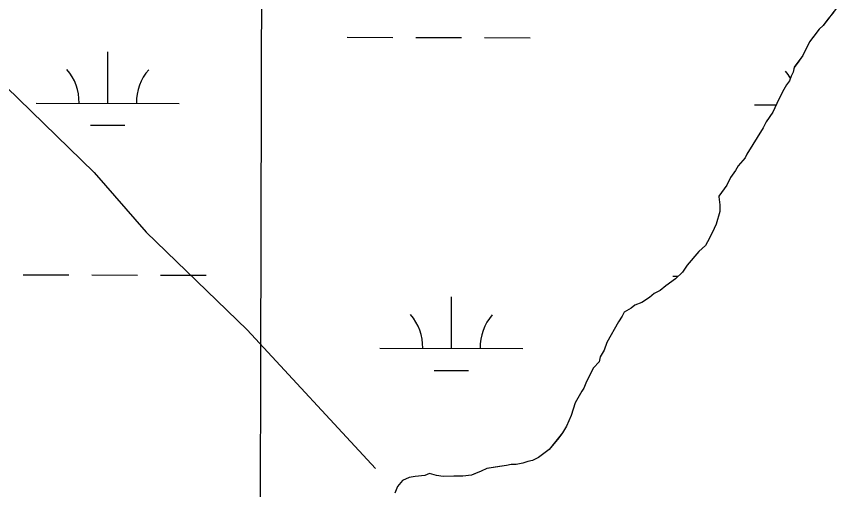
# Model space of a CAD drawing. Extents: x 3177385 to 3215275, y 903885 to 929304.
# Drawn here: x 3186679 to 3187253, y 918449 to 918780 of the extents above; entities that cross this region are included whole.
import ezdxf

# ---------------------------------------------------------------- set-up
doc = ezdxf.new("R2010")
doc.units = 0
for name, color, linetype in [('V-GRID-MAJR', 7, 'Continuous'), ('V-SITE-VEGE', 7, 'Continuous'), ('V-TOPO-SHOR', 7, 'Continuous'), ('V-WETL-SWMP', 7, 'Continuous')]:
    doc.layers.add(name, color=color, linetype=linetype)

msp = doc.modelspace()

# ---------------------------------------------------------------- linework, layer by layer
at = {"layer": 'V-GRID-MAJR'}
msp.add_spline([(3186826.0840000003, 909324.933), (3186841.952, 915385.911), (3186857.825, 921448.835), (3186873.698, 927511.806), (3186873.703, 927513.703)], degree=3, dxfattribs=at)
at = {"layer": 'V-SITE-VEGE'}
msp.add_lwpolyline([(3187253.102000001, 918786.9069999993), (3187242.978000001, 918773.9439999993), (3187240.275000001, 918771.2119999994), (3187233.527000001, 918762.3439999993), (3187228.820000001, 918752.8079999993), (3187222.748000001, 918744.6219999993), (3187222.091000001, 918741.2229999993), (3187220.743000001, 918738.4969999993), (3187219.402000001, 918735.0929999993), (3187217.376000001, 918732.3649999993), (3187214.685000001, 918727.5949999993), (3187210.653000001, 918719.4219999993), (3187207.968000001, 918713.2899999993), (3187203.247000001, 918706.4719999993), (3187201.230000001, 918702.3839999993), (3187189.775000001, 918683.9789999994), (3187188.432000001, 918681.2549999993), (3187183.705000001, 918675.7949999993), (3187181.684000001, 918672.3869999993), (3187178.315000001, 918667.6139999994), (3187175.6240000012, 918662.1639999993), (3187170.227000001, 918654.6619999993), (3187170.233000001, 918653.9819999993), (3187170.940000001, 918648.5509999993), (3187170.964000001, 918643.7969999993), (3187168.292000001, 918634.9499999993), (3187165.6070000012, 918628.8199999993), (3187162.242000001, 918622.6869999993), (3187160.896000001, 918619.9629999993), (3187156.164000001, 918615.8609999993), (3187148.060000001, 918606.3069999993), (3187144.689000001, 918601.5329999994), (3187139.958000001, 918596.7529999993), (3187133.187000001, 918591.9599999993), (3187129.130000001, 918588.5419999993), (3187125.065000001, 918586.4819999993), (3187121.681000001, 918583.7459999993), (3187116.264000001, 918580.3219999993), (3187111.5190000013, 918578.2569999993), (3187108.812000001, 918576.2049999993), (3187104.071000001, 918573.4629999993), (3187102.725000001, 918570.7369999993), (3187100.030000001, 918566.6469999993), (3187091.951000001, 918552.3379999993), (3187089.941000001, 918546.8899999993), (3187087.248000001, 918542.1199999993), (3187086.589000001, 918538.7209999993), (3187082.534000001, 918534.6199999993), (3187077.156000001, 918523.7229999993), (3187075.814000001, 918520.3189999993), (3187074.467000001, 918518.2729999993), (3187069.752000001, 918510.0959999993), (3187067.084000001, 918501.2479999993), (3187063.725000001, 918493.7569999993), (3187061.032000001, 918488.9869999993), (3187051.580000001, 918477.3869999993), (3187044.136000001, 918471.9129999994), (3187040.071000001, 918469.8499999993), (3187036.675000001, 918469.1559999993), (3187033.2860000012, 918467.7799999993), (3187028.534000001, 918467.0749999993), (3187025.137000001, 918467.0569999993), (3187021.743000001, 918466.3609999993), (3187008.167000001, 918464.2489999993), (3187004.100000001, 918462.1909999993), (3186997.321000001, 918459.4359999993), (3186991.209000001, 918458.7259999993), (3186977.619000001, 918458.6539999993), (3186972.861000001, 918459.3069999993), (3186968.100000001, 918460.6429999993), (3186964.706000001, 918459.2639999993), (3186957.917000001, 918458.5519999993), (3186953.846000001, 918457.8489999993), (3186949.100000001, 918455.7869999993), (3186945.725000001, 918451.6929999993), (3186943.712000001, 918446.9249999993)], dxfattribs=at)
at = {"layer": 'V-TOPO-SHOR'}
for points in [[(3186112.6125419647, 919659.2172703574), (3186101.611930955, 919503.1223934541), (3186090.611319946, 919347.0275165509), (3186087.0550879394, 919253.7594051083), (3186148.26969489, 919137.826241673), (3186201.7080078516, 919082.7757702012), (3186384.6879987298, 918982.3951947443), (3186438.1263116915, 918927.3447232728), (3186556.3354636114, 918849.6291998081), (3186663.212089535, 918739.5282568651), (3186733.8151489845, 918671.2011858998), (3186770.088715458, 918629.4273139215), (3186840.691774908, 918561.1002429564), (3186930.403654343, 918464.2758995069)], [(3187250.402000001, 918783.4959999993), (3187245.6780000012, 918777.3559999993), (3187242.978000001, 918773.9439999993), (3187240.275000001, 918771.2119999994), (3187238.251000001, 918768.4839999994), (3187233.527000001, 918762.3439999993), (3187228.820000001, 918752.8079999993), (3187224.774000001, 918747.3499999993), (3187222.748000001, 918744.6219999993), (3187222.089000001, 918741.2229999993), (3187220.743000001, 918738.4969999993), (3187219.402000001, 918735.0929999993), (3187217.378000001, 918732.3649999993), (3187214.685000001, 918727.5949999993), (3187210.653000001, 918719.4199999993), (3187207.968000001, 918713.2899999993), (3187203.247000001, 918706.4719999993), (3187201.230000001, 918702.3839999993), (3187189.775000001, 918683.9789999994), (3187188.432000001, 918681.2549999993), (3187183.705000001, 918675.7949999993), (3187181.684000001, 918672.3869999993), (3187178.313000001, 918667.6139999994), (3187175.6240000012, 918662.1639999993), (3187170.227000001, 918654.6619999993), (3187170.231000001, 918653.9819999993), (3187170.940000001, 918648.5509999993), (3187170.964000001, 918643.7949999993), (3187168.294000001, 918634.9499999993), (3187165.6070000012, 918628.8199999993), (3187162.242000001, 918622.6869999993), (3187160.899000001, 918619.9629999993), (3187156.164000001, 918615.8609999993), (3187148.060000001, 918606.3069999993), (3187144.689000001, 918601.5329999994), (3187139.958000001, 918596.7529999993), (3187133.187000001, 918591.9599999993), (3187129.130000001, 918588.5419999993), (3187125.065000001, 918586.4819999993), (3187121.681000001, 918583.7459999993), (3187116.264000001, 918580.3219999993), (3187111.5190000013, 918578.2569999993), (3187108.812000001, 918576.2049999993), (3187104.071000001, 918573.4629999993), (3187102.725000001, 918570.7369999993), (3187100.030000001, 918566.6469999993)], [(3187100.030000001, 918566.6469999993), (3187091.953000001, 918552.3379999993), (3187089.941000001, 918546.8899999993), (3187087.248000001, 918542.1199999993), (3187086.589000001, 918538.7209999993), (3187082.534000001, 918534.6229999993), (3187080.517000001, 918530.5349999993), (3187077.156000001, 918523.7229999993), (3187075.814000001, 918520.3189999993), (3187074.467000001, 918518.2729999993), (3187069.752000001, 918510.0959999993), (3187067.082000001, 918501.2479999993), (3187063.725000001, 918493.7569999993), (3187061.032000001, 918488.9869999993), (3187058.331000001, 918485.5749999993), (3187051.580000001, 918477.3869999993), (3187044.136000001, 918471.9129999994), (3187040.071000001, 918469.8519999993), (3187036.675000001, 918469.1559999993), (3187033.2860000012, 918467.7799999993), (3187028.534000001, 918467.0749999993), (3187025.137000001, 918467.0569999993), (3187021.743000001, 918466.3609999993), (3187016.992000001, 918465.6539999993), (3187008.167000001, 918464.2489999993), (3187004.100000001, 918462.1909999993), (3187000.710000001, 918460.8149999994), (3186997.321000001, 918459.4359999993), (3186991.209000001, 918458.7259999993), (3186985.094000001, 918458.6929999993), (3186977.621000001, 918458.6539999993), (3186972.861000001, 918459.3069999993), (3186968.100000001, 918460.6429999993), (3186964.708000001, 918459.2639999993), (3186957.917000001, 918458.5499999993), (3186953.846000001, 918457.8489999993), (3186949.100000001, 918455.7869999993), (3186945.725000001, 918451.6929999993), (3186943.712000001, 918446.9249999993)]]:
    msp.add_lwpolyline(points, dxfattribs=at)
at = {"layer": 'V-WETL-SWMP'}
for p, q in [((3186910.4117716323, 918765.6021534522), (3186942.4116849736, 918765.5276841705)), ((3186958.4116416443, 918765.4904495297), (3186990.411554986, 918765.4159802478)), ((3187006.411511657, 918765.3787456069), (3187038.4114249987, 918765.304276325)), ((3186743.2401732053, 918719.5610733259), (3186743.323951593, 918755.5609691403)), ((3186693.2403086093, 918719.6774315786), (3186793.2400378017, 918719.4447150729)), ((3187195.1469494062, 918718.5094088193), (3187210.2379931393, 918718.4742893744)), ((3186731.204295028, 918704.1580439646), (3186755.204230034, 918704.1021920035)), ((3186684.1169060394, 918599.6273605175), (3186716.116819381, 918599.552891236)), ((3186732.1167760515, 918599.515656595), (3186764.1166893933, 918599.4411873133)), ((3186780.116646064, 918599.4039526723), (3186812.116559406, 918599.3294833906)), ((3187138.0236768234, 918598.5710416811), (3187141.749027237, 918598.5623721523)), ((3186983.314009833, 918548.1889496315), (3186983.39778822, 918584.1888454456)), ((3186933.3141452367, 918548.3053078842), (3187033.3138744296, 918548.0725913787)), ((3186971.278131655, 918532.7859202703), (3186995.2780666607, 918532.7300683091))]:
    msp.add_line(p, q, dxfattribs=at)
for points in [[(3187250.402000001, 918783.4949999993), (3187245.6780000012, 918777.3559999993), (3187242.978000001, 918773.9439999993), (3187240.275000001, 918771.2119999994), (3187238.251000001, 918768.4839999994), (3187233.527000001, 918762.3439999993), (3187228.821000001, 918752.8079999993), (3187222.7490000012, 918744.6229999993), (3187222.088000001, 918741.2219999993), (3187220.743000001, 918738.4969999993), (3187219.402000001, 918735.0929999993), (3187217.378000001, 918732.3649999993), (3187214.686000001, 918727.5949999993), (3187210.652000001, 918719.4199999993), (3187207.967000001, 918713.2909999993), (3187203.247000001, 918706.4719999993), (3187201.230000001, 918702.3849999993), (3187189.776000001, 918683.9799999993), (3187188.432000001, 918681.2559999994), (3187183.705000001, 918675.7949999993), (3187181.684000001, 918672.3869999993), (3187178.312000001, 918667.6139999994), (3187175.623000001, 918662.1639999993), (3187170.227000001, 918654.6619999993), (3187170.231000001, 918653.9829999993), (3187170.939000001, 918648.5509999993), (3187170.964000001, 918643.7949999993), (3187168.293000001, 918634.9489999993), (3187165.6070000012, 918628.8199999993), (3187162.242000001, 918622.6869999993), (3187160.898000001, 918619.9619999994), (3187156.163000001, 918615.8609999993), (3187148.060000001, 918606.3059999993), (3187144.688000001, 918601.5329999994), (3187139.957000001, 918596.7519999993), (3187133.188000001, 918591.9599999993), (3187129.130000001, 918588.5419999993), (3187125.064000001, 918586.4819999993), (3187121.681000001, 918583.7459999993), (3187116.264000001, 918580.3209999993), (3187111.5190000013, 918578.2579999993), (3187108.812000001, 918576.2049999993), (3187104.070000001, 918573.4619999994), (3187102.726000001, 918570.7379999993), (3187100.030000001, 918566.6469999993), (3187091.952000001, 918552.3369999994), (3187089.942000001, 918546.8909999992), (3187087.2490000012, 918542.1199999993), (3187086.588000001, 918538.7199999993), (3187082.533000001, 918534.6219999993), (3187077.155000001, 918523.7229999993), (3187075.814000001, 918520.3189999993), (3187074.466000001, 918518.2729999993), (3187069.753000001, 918510.0949999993), (3187067.082000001, 918501.2489999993), (3187063.724000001, 918493.7569999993)], [(3187063.724000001, 918493.7569999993), (3187061.031000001, 918488.9869999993), (3187058.331000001, 918485.5759999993), (3187051.580000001, 918477.3869999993), (3187044.135000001, 918471.9129999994), (3187040.070000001, 918469.8529999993), (3187036.676000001, 918469.1559999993), (3187033.2860000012, 918467.7789999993), (3187028.534000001, 918467.0749999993), (3187025.137000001, 918467.0569999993), (3187021.743000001, 918466.3599999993), (3187016.991000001, 918465.6549999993), (3187008.166000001, 918464.2499999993), (3187004.100000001, 918462.1899999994), (3186997.320000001, 918459.4369999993), (3186991.209000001, 918458.7249999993), (3186977.621000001, 918458.6539999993), (3186972.862000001, 918459.3079999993), (3186968.099000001, 918460.6419999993), (3186964.709000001, 918459.2649999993), (3186957.918000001, 918458.5499999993), (3186953.845000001, 918457.8489999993), (3186949.100000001, 918455.7859999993), (3186945.725000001, 918451.6919999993), (3186943.712000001, 918446.9249999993)]]:
    msp.add_lwpolyline(points, dxfattribs=at)
for centre, radius, start, end in [((3186687.998491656, 918720.1644345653), 35.24628790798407, 359.0948432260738, 40.63850155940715), ((3186798.4840646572, 918719.9073157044), 35.246287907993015, 139.0948399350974, 180.63849826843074), ((3187189.9051324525, 918718.9964118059), 35.24628790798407, 30.81799122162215, 40.63850155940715), ((3186928.0723282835, 918548.792310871), 35.24628790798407, 359.0948432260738, 40.63850155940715), ((3187038.5579012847, 918548.53519201), 35.246287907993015, 139.0948399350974, 180.63849826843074)]:
    msp.add_arc(centre, radius, start, end, dxfattribs=at)

doc.saveas('drawing.dxf')
